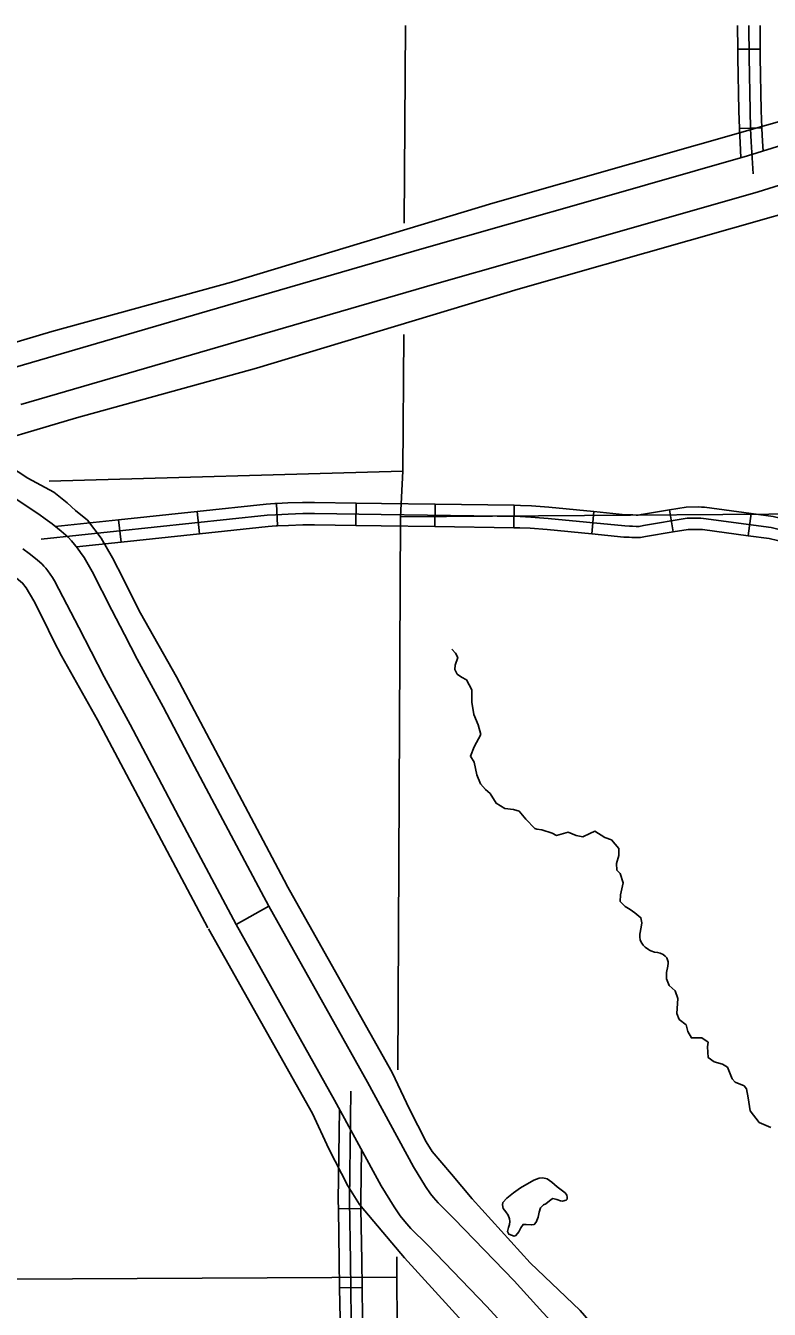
# Model space of a CAD drawing. Extents: x -492261 to -432772, y 1441225 to 1452922.
# Drawn here: x -458018.8 to -457876.9, y 1451546.8 to 1451792 of the extents above; entities that cross this region are included whole.
import ezdxf

# ---------------------------------------------------------------- set-up
doc = ezdxf.new("R2010")
doc.units = 0
doc.layers.add('Default', color=7, linetype='Continuous')

msp = doc.modelspace()

# ---------------------------------------------------------------- linework, layer by layer
at = {"layer": 'Default'}
for p, q in [((-457882.9, 1451787.45), (-457878.62, 1451787.49)), ((-457882.6, 1451772.33), (-457878.32, 1451772.45)), ((-457970.76, 1451696.43), (-457970.94, 1451700.71)), ((-457955.8, 1451696.51), (-457955.73, 1451700.79)), ((-457940.71, 1451696.29), (-457940.65, 1451700.57)), ((-457925.63, 1451696.08), (-457925.57, 1451700.36)), ((-457985.63, 1451694.93), (-457986.08, 1451699.19)), ((-457910.78, 1451694.88), (-457910.36, 1451699.15)), ((-457895.25, 1451695.27), (-457895.96, 1451699.49)), ((-457880.93, 1451694.55), (-457880.35, 1451698.79)), ((-458000.63, 1451693.34), (-458001.09, 1451697.6)), ((-457972.39, 1451623.79), (-457978.63, 1451620.32)), ((-457978.63, 1451620.32), (-457972.39, 1451623.79)), ((-457954.87, 1451566.07), (-457959.15, 1451565.99)), ((-457954.62, 1451550.97), (-457958.91, 1451550.92))]:
    msp.add_line(p, q, dxfattribs=at)
for points in [[(-457859.56, 1451760.24), (-457924.81, 1451741.62), (-457974.79, 1451726.53), (-458009.12, 1451717.04), (-458030.62, 1451710.67), (-458036.31, 1451709.14), (-458038.99, 1451708.6), (-458041.92, 1451708.27), (-458044.65, 1451708.18), (-458046.68, 1451708.21), (-458049.89, 1451708.64), (-458051.23, 1451708.8), (-458053.39, 1451709.01), (-458057.99, 1451710.52), (-458096.81, 1451737.16), (-458173.05, 1451791.96)], [(-457864.26, 1451776.73), (-457929.64, 1451758.07), (-457979.55, 1451743), (-458013.84, 1451733.53), (-458035.29, 1451727.17), (-458040.23, 1451725.83), (-458041.63, 1451725.55), (-458043.14, 1451725.39), (-458044.84, 1451725.33), (-458045.44, 1451725.34), (-458047.73, 1451725.64), (-458049.37, 1451725.84), (-458049.84, 1451725.89), (-458050.31, 1451726.04), (-458086.96, 1451751.19), (-458143.68, 1451791.96)], [(-457946.56, 1451754.24), (-457946.33, 1451791.96)], [(-457882.94, 1451791.96), (-457882.9, 1451787.45)], [(-457880.8, 1451791.96), (-457880.74, 1451785.93), (-457880.56, 1451775.73), (-457880.46, 1451772.24), (-457880.32, 1451769.78), (-457879.97, 1451763.68)], [(-457878.66, 1451791.96), (-457878.62, 1451787.49)], [(-457882.9, 1451787.45), (-457882.89, 1451785.9), (-457882.7, 1451775.68), (-457882.6, 1451772.33)], [(-457878.62, 1451787.49), (-457878.6, 1451785.96), (-457878.42, 1451775.78), (-457878.32, 1451772.45)], [(-457862.01, 1451773), (-457881.07, 1451767.08), (-457910.55, 1451758.63), (-457942.75, 1451749.45), (-457984.17, 1451737.43), (-458021.86, 1451726.44)], [(-457882.6, 1451772.33), (-457882.6, 1451772.15), (-457882.46, 1451769.66), (-457882.29, 1451766.73)], [(-457878.32, 1451772.45), (-457878.32, 1451772.33), (-457878.18, 1451769.9), (-457878.07, 1451768.01)], [(-458019.75, 1451719.62), (-457982.17, 1451730.57), (-457940.77, 1451742.59), (-457908.59, 1451751.76), (-457879.03, 1451760.23), (-457859.89, 1451766.18)], [(-457947.82, 1451592.52), (-457947.3, 1451698.14), (-457946.84, 1451706.85), (-457946.68, 1451732.98)], [(-457972.39, 1451623.79), (-457973.91, 1451626.54), (-457983.29, 1451644.22), (-457987.19, 1451651.56), (-457992.61, 1451661.87), (-457997.56, 1451670.95), (-457999.98, 1451675.71), (-458002.37, 1451680.31), (-458006.17, 1451687.71), (-458007.16, 1451689.51), (-458007.7, 1451690.4), (-458008.34, 1451691.35), (-458008.96, 1451692.19), (-458009.52, 1451692.88), (-458010.1, 1451693.56), (-458010.75, 1451694.24), (-458012.05, 1451695.39), (-458013.8, 1451696.8), (-458015.12, 1451697.8), (-458016.34, 1451698.69), (-458033.22, 1451709.87), (-458036.43, 1451711.94), (-458039.12, 1451713.65)], [(-458027.31, 1451711.34), (-458018.42, 1451705.55), (-458013.46, 1451702.84), (-458010.9, 1451700.85), (-458009.31, 1451699.36), (-458007.06, 1451697.54), (-458004.44, 1451694.11), (-458002.25, 1451690.3), (-458000.16, 1451686.26), (-457998.14, 1451682.09), (-457996.93, 1451679.75), (-457990.06, 1451667.59), (-457968.91, 1451627.71)], [(-458057.15, 1451710.04), (-458043.52, 1451701.43), (-458027.22, 1451690.82), (-458022.89, 1451688.46), (-458022.06, 1451687.81), (-458020.59, 1451686.43), (-458019.44, 1451685.5), (-458018.73, 1451684.58), (-458017.3, 1451682.09), (-458015.49, 1451678.59), (-458013.48, 1451674.42), (-458012.01, 1451671.59), (-458005.1, 1451659.36), (-457984.06, 1451619.68)], [(-458014.33, 1451704.96), (-457946.84, 1451706.85)], [(-457986.08, 1451699.19), (-457972.92, 1451700.59), (-457971.25, 1451700.69), (-457970.94, 1451700.71)], [(-457970.94, 1451700.71), (-457968.82, 1451700.8), (-457966, 1451700.9), (-457963.69, 1451700.92), (-457955.73, 1451700.79)], [(-457955.73, 1451700.79), (-457950.93, 1451700.71), (-457940.65, 1451700.57)], [(-457940.65, 1451700.57), (-457925.57, 1451700.36)], [(-457925.57, 1451700.36), (-457924.39, 1451700.35), (-457922.27, 1451700.25), (-457918.94, 1451699.99), (-457910.36, 1451699.15)], [(-458015.86, 1451693.87), (-457972.74, 1451698.46), (-457971.14, 1451698.55), (-457968.73, 1451698.66), (-457965.95, 1451698.76), (-457963.7, 1451698.78), (-457950.96, 1451698.57), (-457924.45, 1451698.21), (-457922.4, 1451698.11), (-457919.13, 1451697.85), (-457904.48, 1451696.42), (-457903.57, 1451696.38), (-457903.02, 1451696.37), (-457902.31, 1451696.32), (-457901.71, 1451696.33), (-457900.91, 1451696.49), (-457892.55, 1451697.89), (-457890.41, 1451697.9), (-457889.95, 1451697.88), (-457889.46, 1451697.86), (-457876.55, 1451696.11), (-457873.22, 1451695.32), (-457872.36, 1451695.08), (-457858.51, 1451691.23)], [(-458001.09, 1451697.6), (-457986.08, 1451699.19)], [(-457841.86, 1451698.92), (-457947.3, 1451698.14)], [(-457910.36, 1451699.15), (-457904.33, 1451698.56), (-457903.48, 1451698.52), (-457902.92, 1451698.51), (-457902.27, 1451698.47), (-457901.94, 1451698.47), (-457901.3, 1451698.6), (-457895.96, 1451699.49)], [(-457895.96, 1451699.49), (-457892.73, 1451700.03), (-457890.37, 1451700.05), (-457889.86, 1451700.02), (-457889.28, 1451700), (-457880.35, 1451698.79)], [(-457880.35, 1451698.79), (-457876.15, 1451698.22), (-457872.68, 1451697.4), (-457871.78, 1451697.14), (-457865.39, 1451695.37)], [(-458013.19, 1451696.31), (-458001.09, 1451697.6)], [(-457985.63, 1451694.93), (-457972.56, 1451696.32), (-457971.02, 1451696.41), (-457970.76, 1451696.43)], [(-457970.76, 1451696.43), (-457968.64, 1451696.52), (-457965.91, 1451696.62), (-457963.71, 1451696.63), (-457955.8, 1451696.51)], [(-457955.8, 1451696.51), (-457950.99, 1451696.43), (-457940.71, 1451696.29)], [(-457940.71, 1451696.29), (-457925.63, 1451696.08)], [(-457925.63, 1451696.08), (-457924.51, 1451696.06), (-457922.53, 1451695.98), (-457919.32, 1451695.72), (-457910.78, 1451694.88)], [(-457895.25, 1451695.27), (-457892.36, 1451695.75), (-457890.44, 1451695.76), (-457890.04, 1451695.74), (-457889.65, 1451695.73), (-457880.93, 1451694.55)], [(-458009.16, 1451692.43), (-458000.63, 1451693.34)], [(-458000.63, 1451693.34), (-457985.63, 1451694.93)], [(-457910.78, 1451694.88), (-457904.63, 1451694.28), (-457903.65, 1451694.24), (-457903.12, 1451694.22), (-457902.35, 1451694.18), (-457901.48, 1451694.2), (-457900.53, 1451694.38), (-457895.25, 1451695.27)], [(-457880.93, 1451694.55), (-457876.94, 1451694.01), (-457873.75, 1451693.25), (-457872.93, 1451693.02), (-457866.54, 1451691.24)], [(-458019.38, 1451692.07), (-458018.2, 1451691.17), (-458016.66, 1451689.94), (-458015.71, 1451689.09), (-458015.39, 1451688.76), (-458015.02, 1451688.32), (-458014.61, 1451687.81), (-458014.16, 1451687.21), (-458013.71, 1451686.55), (-458013.35, 1451685.94), (-458012.48, 1451684.36), (-458008.71, 1451677.03), (-458006.33, 1451672.44), (-458003.88, 1451667.62), (-457998.9, 1451658.5), (-457993.5, 1451648.23), (-457989.6, 1451640.88), (-457980.19, 1451623.13), (-457978.63, 1451620.32)], [(-457937.48, 1451672.88), (-457936.78, 1451672.09), (-457936.34, 1451671.3), (-457936.88, 1451669.8), (-457936.89, 1451669), (-457936.44, 1451668.12), (-457935.66, 1451667.56), (-457934.68, 1451667.01), (-457933.69, 1451665.14), (-457933.67, 1451662.76), (-457933.31, 1451660.42), (-457932.44, 1451658.43), (-457931.97, 1451656.57), (-457933.24, 1451654.23), (-457933.94, 1451652.44), (-457933.23, 1451651.31), (-457932.72, 1451648.88), (-457932.03, 1451647.15), (-457931.07, 1451646.11), (-457930.17, 1451645.32), (-457929.04, 1451643.45), (-457927.34, 1451642.46), (-457925.73, 1451642.29), (-457924.64, 1451641.97), (-457923.38, 1451640.44), (-457921.66, 1451638.62), (-457921.26, 1451638.48), (-457920.28, 1451638.39), (-457918.36, 1451637.74), (-457917.49, 1451637.32), (-457915.28, 1451637.94), (-457913.78, 1451637.28), (-457912.46, 1451637.02), (-457911.13, 1451637.65), (-457910.2, 1451638.1), (-457908.29, 1451636.93), (-457907.02, 1451636.44), (-457905.64, 1451634.78), (-457905.59, 1451633.49), (-457906.07, 1451631.93), (-457905.96, 1451630.65), (-457905.37, 1451630.06), (-457904.76, 1451628.23), (-457905.26, 1451625.96), (-457905.35, 1451624.67), (-457904.38, 1451623.74), (-457903.46, 1451623.19), (-457902.53, 1451622.55), (-457901.4, 1451621.57), (-457901.23, 1451620.63), (-457901.33, 1451619.77), (-457901.62, 1451618.44), (-457901.61, 1451617.85), (-457901.51, 1451617.36), (-457901.32, 1451616.91), (-457900.95, 1451616.36), (-457900.57, 1451615.97), (-457899.96, 1451615.5), (-457899.75, 1451615.39), (-457899.52, 1451615.25)], [(-457969.02, 1451627.9), (-457948.86, 1451592.05), (-457945.54, 1451585), (-457942.41, 1451578.8), (-457941.25, 1451576.93), (-457937.58, 1451572.61), (-457933.61, 1451567.92), (-457922.53, 1451555.71), (-457913.02, 1451546.57), (-457906.9, 1451539.48), (-457898.92, 1451529.88), (-457891.94, 1451520.95), (-457884, 1451511.44), (-457876.7, 1451502.65), (-457870.15, 1451493.46), (-457861.12, 1451482.48), (-457847.37, 1451466.06)], [(-457850.4, 1451463.07), (-457863.24, 1451478.02), (-457875.75, 1451493.59), (-457881.49, 1451501.19), (-457888.95, 1451510.02), (-457900.44, 1451523.76), (-457906.41, 1451530.27), (-457913.04, 1451538.14), (-457917.52, 1451543.4), (-457920.14, 1451546.22), (-457925.58, 1451552.24), (-457937.06, 1451564.09), (-457940.09, 1451567.15), (-457940.98, 1451568.14), (-457941.55, 1451568.87), (-457942.51, 1451570.27), (-457944.8, 1451573.99), (-457953.61, 1451590.19), (-457972.39, 1451623.79)], [(-457983.96, 1451619.5), (-457964.11, 1451584.18), (-457960.95, 1451577.48), (-457957.37, 1451570.38), (-457955.14, 1451566.81), (-457950.67, 1451561.53), (-457946.5, 1451556.61), (-457934.83, 1451543.75), (-457925.47, 1451534.76), (-457919.97, 1451528.4), (-457912.26, 1451519.12), (-457905.27, 1451510.18), (-457897.17, 1451500.47), (-457890.29, 1451492.19), (-457883.77, 1451483.04), (-457874.32, 1451471.53), (-457860.52, 1451455.05)], [(-457978.63, 1451620.32), (-457959.87, 1451586.74), (-457950.98, 1451570.41), (-457948.5, 1451566.38), (-457947.32, 1451564.66), (-457946.47, 1451563.56), (-457945.29, 1451562.25), (-457942.16, 1451559.09), (-457930.8, 1451547.36), (-457925.4, 1451541.39), (-457922.85, 1451538.65), (-457918.49, 1451533.53), (-457911.78, 1451525.55), (-457905.81, 1451519.05), (-457894.42, 1451505.43), (-457887.07, 1451496.73), (-457881.39, 1451489.2), (-457868.73, 1451473.45), (-457855.82, 1451458.41)], [(-457899.52, 1451615.25), (-457898.78, 1451615.04), (-457898.21, 1451614.96), (-457897.75, 1451614.84), (-457897.15, 1451614.55), (-457896.75, 1451614.25), (-457896.45, 1451613.96), (-457896.2, 1451613.17), (-457896.16, 1451612.91), (-457896.26, 1451612.33), (-457896.49, 1451611.1), (-457896.51, 1451609.92), (-457896.03, 1451608.67), (-457894.86, 1451607.64), (-457894.33, 1451606.19), (-457894.52, 1451603.29), (-457894.09, 1451602.18), (-457892.77, 1451601.12), (-457892.46, 1451599.87), (-457891.74, 1451598.65), (-457889.79, 1451598.62), (-457888.54, 1451597.82), (-457888.66, 1451596.92), (-457888.55, 1451594.89), (-457887.42, 1451594.09), (-457885.81, 1451593.64), (-457884.88, 1451593.06), (-457883.96, 1451590.82), (-457883.4, 1451590.2), (-457881.7, 1451589.5), (-457881.25, 1451588.88), (-457880.89, 1451587.22), (-457880.54, 1451584.71), (-457878.8, 1451582.46), (-457876.6, 1451581.51)], [(-457956.69, 1451545.05), (-457956.83, 1451556), (-457957.04, 1451567.58), (-457956.74, 1451588.47)], [(-457959.15, 1451565.99), (-457959.18, 1451567.58), (-457958.93, 1451585.02)], [(-457954.87, 1451566.07), (-457954.89, 1451567.59), (-457954.76, 1451577.35)], [(-457915.85, 1451569.05), (-457917.35, 1451570.17), (-457918.37, 1451571.06), (-457919.28, 1451571.7), (-457920.11, 1451571.91), (-457920.82, 1451571.83), (-457921.81, 1451571.44), (-457924.35, 1451570.02), (-457925.7, 1451569.07), (-457926.96, 1451568.01), (-457927.74, 1451567.22), (-457927.82, 1451566.76), (-457927.68, 1451566.07), (-457927.21, 1451565.42), (-457926.76, 1451564.77), (-457926.46, 1451564.09), (-457926.42, 1451563.55), (-457926.49, 1451563.03), (-457926.7, 1451562.42), (-457926.86, 1451561.65), (-457926.61, 1451561.14), (-457925.58, 1451560.79), (-457925.24, 1451560.91), (-457924.71, 1451561.59), (-457924.33, 1451562.34), (-457923.89, 1451563.01), (-457923.32, 1451563), (-457922.34, 1451562.93), (-457921.77, 1451563.03), (-457921.41, 1451563.42), (-457920.98, 1451564.4), (-457920.8, 1451565.35), (-457920.54, 1451566.19), (-457920.01, 1451566.75), (-457919.53, 1451566.93), (-457918.52, 1451567.76), (-457918.21, 1451567.97), (-457917.43, 1451567.76), (-457916.77, 1451567.52), (-457916.34, 1451567.47), (-457915.68, 1451567.63), (-457915.46, 1451567.84), (-457915.47, 1451568.24), (-457915.54, 1451568.61), (-457915.85, 1451569.05)], [(-457958.91, 1451550.92), (-457958.97, 1451555.97), (-457959.15, 1451565.99)], [(-457954.62, 1451550.97), (-457954.69, 1451556.04), (-457954.87, 1451566.07)], [(-457948.01, 1451552.92), (-457947.99, 1451556.81)], [(-458686.04, 1451548.16), (-458545.7, 1451551.4), (-458396.3, 1451547.82), (-458245.17, 1451549.93), (-458096.72, 1451552.17), (-457948.01, 1451552.92)], [(-457958.33, 1451535.72), (-457958.48, 1451537.79), (-457958.83, 1451544.99), (-457958.91, 1451550.92)], [(-457954.05, 1451536.03), (-457954.2, 1451538.05), (-457954.55, 1451545.12), (-457954.62, 1451550.97)], [(-457944.83, 1451091.7), (-457944.89, 1451103.15), (-457946.83, 1451244.05), (-457946.97, 1451253.15), (-457946.94, 1451394.95), (-457946.87, 1451404.85), (-457947.93, 1451544), (-457948.01, 1451552.92)]]:
    msp.add_lwpolyline(points, dxfattribs=at)

doc.saveas('drawing.dxf')
